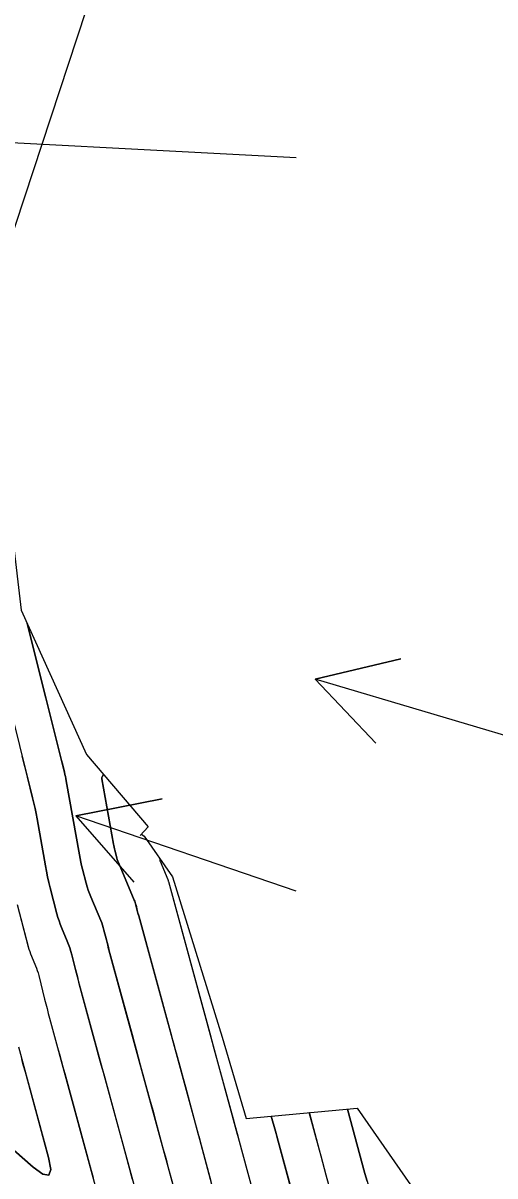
# Model space of a CAD drawing. Extents: x 954385 to 988206, y 1868364 to 1924553.
# Drawn here: x 955688.5 to 955720.7, y 1923149.5 to 1923228.1 of the extents above; entities that cross this region are included whole.
import ezdxf

# ---------------------------------------------------------------- set-up
doc = ezdxf.new("R2010")
doc.units = 0
for name, color, linetype in [('1', 7, 'Continuous'), ('Ex_Major Contours', 7, 'Continuous'), ('Ex_Minor Contours', 7, 'Continuous'), ('Perimeter', 7, 'Continuous'), ('Slopes', 7, 'Continuous')]:
    doc.layers.add(name, color=color, linetype=linetype)

msp = doc.modelspace()

# ---------------------------------------------------------------- linework, layer by layer
at = {"layer": '1'}
for points in [[(955628.634, 1923226.847), (955633.386, 1923217.335), (955648.197, 1923218.391), (955657.663, 1923213.832), (955663.822, 1923205.799), (955664.75, 1923202.857), (955667.884, 1923195.562), (955682.316, 1923203.353), (955685.278, 1923199.332), (955687.522, 1923194.163), (955687.662, 1923193.571), (955687.8, 1923192.922), (955688.375, 1923188.08), (955692.816, 1923178.242), (955697.03, 1923173.314), (955696.48, 1923172.724), (955696.575, 1923172.822), (955696.752, 1923172.689), (955698.696, 1923169.915), (955702.083, 1923158.969), (955703.71, 1923153.426), (955711.282, 1923154.13), (955717.119, 1923145.758)], [(955699.529, 1923145.967), (955694.36, 1923164.929), (955694.315, 1923165.097), (955694.271, 1923165.265), (955694.227, 1923165.433), (955694.185, 1923165.601), (955694.017, 1923166.274), (955693.972, 1923166.442), (955693.92, 1923166.607), (955693.862, 1923166.77), (955693.798, 1923166.931), (955693.119, 1923168.536), (955693.027, 1923168.766), (955692.943, 1923168.999), (955692.868, 1923169.235), (955692.801, 1923169.474), (955692.552, 1923170.435), (955692.492, 1923170.675), (955692.437, 1923170.917), (955692.387, 1923171.16), (955692.341, 1923171.404), (955691.449, 1923176.457), (955691.422, 1923176.604), (955691.392, 1923176.75), (955691.359, 1923176.896), (955691.324, 1923177.041), (955688.781, 1923187.18)], [(955686.488, 1923185.902), (955689.15, 1923175.29), (955689.236, 1923174.933), (955689.316, 1923174.575), (955689.389, 1923174.216), (955689.456, 1923173.856), (955690.02, 1923170.664), (955690.091, 1923170.283), (955690.169, 1923169.904), (955690.256, 1923169.527), (955690.349, 1923169.151), (955690.808, 1923167.382), (955690.874, 1923167.143), (955690.95, 1923166.907), (955691.034, 1923166.673), (955691.126, 1923166.442), (955691.514, 1923165.526), (955691.606, 1923165.295), (955691.689, 1923165.061), (955691.763, 1923164.825), (955691.828, 1923164.585), (955692.077, 1923163.585), (955692.14, 1923163.338), (955692.203, 1923163.092), (955692.268, 1923162.846), (955692.335, 1923162.6), (955697.9, 1923142.183)], [(955701.381, 1923148.933), (955700.456, 1923152.327), (955696.386, 1923167.259), (955696.362, 1923167.348), (955696.338, 1923167.437), (955696.315, 1923167.527), (955696.293, 1923167.617), (955696.203, 1923167.975), (955696.179, 1923168.065), (955696.151, 1923168.153), (955696.121, 1923168.24), (955696.086, 1923168.325), (955695.004, 1923170.884), (955694.964, 1923170.985), (955694.927, 1923171.088), (955694.894, 1923171.191), (955694.865, 1923171.296), (955694.755, 1923171.718), (955694.729, 1923171.824), (955694.705, 1923171.93), (955694.683, 1923172.037), (955694.663, 1923172.144), (955693.875, 1923176.601), (955693.872, 1923176.632), (955693.874, 1923176.661), (955693.881, 1923176.69), (955693.892, 1923176.719), (955693.975, 1923176.886)], [(955697.81, 1923171.18), (955697.822, 1923171.059), (955697.824, 1923171.039), (955697.828, 1923171.02), (955697.834, 1923171), (955697.841, 1923170.981), (955698.375, 1923169.72), (955698.379, 1923169.709), (955698.383, 1923169.698), (955698.386, 1923169.687), (955698.389, 1923169.677), (955698.4, 1923169.632), (955698.406, 1923169.61), (955698.412, 1923169.588), (955703.109, 1923152.354), (955703.171, 1923152.126), (955705.525, 1923143.488)], [(955688.106, 1923168.022), (955688.852, 1923165.146), (955688.898, 1923164.978), (955688.951, 1923164.813), (955689.01, 1923164.649), (955689.075, 1923164.487), (955689.346, 1923163.845), (955689.411, 1923163.683), (955689.469, 1923163.52), (955689.521, 1923163.354), (955689.567, 1923163.186), (955689.97, 1923161.57), (955690.052, 1923161.244), (955690.136, 1923160.919), (955690.222, 1923160.594), (955690.309, 1923160.27), (955695.516, 1923141.166)], [(955688.182, 1923158.312), (955690.237, 1923150.774), (955690.383, 1923149.953), (955690.257, 1923149.569), (955689.856, 1923149.623), (955689.182, 1923150.115), (955684.25, 1923154.437)], [(955710.624, 1923154.068), (955711.822, 1923149.671), (955711.965, 1923149.147), (955712.107, 1923148.624), (955712.25, 1923148.101), (955712.393, 1923147.578), (955713.103, 1923144.972), (955713.248, 1923144.438), (955713.394, 1923143.904), (955713.685, 1923142.836), (955713.776, 1923142.582), (955713.904, 1923142.352), (955714.07, 1923142.148), (955714.272, 1923141.969), (955715.377, 1923141.135), (955715.818, 1923140.801), (955716.039, 1923140.634), (955721.711, 1923136.353), (955721.786, 1923136.294), (955721.859, 1923136.233), (955721.931, 1923136.169), (955722, 1923136.104), (955731.818, 1923126.501)], [(955716.862, 1923132.544), (955714.681, 1923134.191), (955714.182, 1923134.567), (955713.683, 1923134.944), (955713.185, 1923135.32), (955712.686, 1923135.697), (955710.691, 1923137.203), (955710.234, 1923137.608), (955709.861, 1923138.069), (955709.571, 1923138.587), (955709.365, 1923139.161), (955708.708, 1923141.572), (955708.544, 1923142.175), (955708.38, 1923142.777), (955708.215, 1923143.38), (955708.051, 1923143.983), (955705.896, 1923151.889), (955705.758, 1923152.399), (955705.434, 1923153.586)], [(955718.941, 1923134.709), (955715.36, 1923137.413), (955715, 1923137.684), (955714.64, 1923137.956), (955714.281, 1923138.227), (955713.921, 1923138.499), (955712.481, 1923139.586), (955712.152, 1923139.878), (955711.883, 1923140.211), (955711.674, 1923140.584), (955711.525, 1923140.999), (955711.051, 1923142.738), (955710.814, 1923143.608), (955710.577, 1923144.477), (955709.187, 1923149.576), (955709.071, 1923150.001), (955708.956, 1923150.427), (955708.84, 1923150.852), (955708.724, 1923151.277), (955708.029, 1923153.827)]]:
    msp.add_lwpolyline(points, dxfattribs=at)
at = {"layer": 'Ex_Major Contours'}
for points in [[(955688.105, 1923168.022), (955688.852, 1923165.147), (955688.899, 1923164.979), (955688.951, 1923164.813), (955689.01, 1923164.649), (955689.075, 1923164.488), (955689.347, 1923163.845), (955689.412, 1923163.684), (955689.47, 1923163.52), (955689.522, 1923163.354), (955689.567, 1923163.186), (955689.97, 1923161.57), (955690.053, 1923161.245), (955690.136, 1923160.92), (955690.222, 1923160.595), (955690.309, 1923160.271), (955690.855, 1923158.268), (955690.976, 1923157.826), (955691.096, 1923157.384), (955691.217, 1923156.942), (955691.337, 1923156.5), (955693.14, 1923149.88), (955693.27, 1923149.403)], [(955705.433, 1923153.586), (955705.71, 1923152.568), (955705.803, 1923152.229), (955705.895, 1923151.89), (955708.052, 1923143.983)]]:
    msp.add_lwpolyline(points, dxfattribs=at)
at = {"layer": 'Ex_Minor Contours'}
for points in [[(955688.781, 1923187.181), (955691.034, 1923178.199), (955691.107, 1923177.91), (955691.179, 1923177.62), (955691.324, 1923177.041), (955691.359, 1923176.896), (955691.392, 1923176.75), (955691.422, 1923176.604), (955691.449, 1923176.457), (955692.341, 1923171.404), (955692.386, 1923171.16), (955692.437, 1923170.917), (955692.492, 1923170.676), (955692.552, 1923170.435), (955692.801, 1923169.474), (955692.868, 1923169.235), (955692.943, 1923168.999), (955693.027, 1923168.766), (955693.119, 1923168.536), (955693.798, 1923166.931), (955693.863, 1923166.77), (955693.921, 1923166.607), (955693.972, 1923166.442), (955694.018, 1923166.275), (955694.186, 1923165.602), (955694.228, 1923165.433), (955694.272, 1923165.265), (955694.316, 1923165.098), (955694.361, 1923164.93), (955695.934, 1923159.156), (955696.075, 1923158.639), (955696.216, 1923158.123), (955696.357, 1923157.606), (955696.497, 1923157.089), (955697.13, 1923154.767), (955697.342, 1923153.988), (955697.554, 1923153.209), (955698.019, 1923151.504), (955698.105, 1923151.189), (955698.191, 1923150.873), (955698.277, 1923150.558), (955698.363, 1923150.243), (955699.529, 1923145.967)], [(955695.967, 1923149.272), (955695.897, 1923149.526), (955695.828, 1923149.781), (955695.759, 1923150.035), (955695.689, 1923150.289), (955695.343, 1923151.561), (955695.205, 1923152.069), (955695.135, 1923152.324), (955694.02, 1923156.418), (955693.838, 1923157.086), (955693.656, 1923157.753), (955693.474, 1923158.421), (955693.292, 1923159.088), (955692.335, 1923162.601), (955692.269, 1923162.846), (955692.204, 1923163.093), (955692.14, 1923163.339), (955692.078, 1923163.586), (955691.829, 1923164.585), (955691.764, 1923164.825), (955691.69, 1923165.062), (955691.607, 1923165.296), (955691.514, 1923165.526), (955691.127, 1923166.443), (955691.034, 1923166.674), (955690.95, 1923166.907), (955690.874, 1923167.144), (955690.808, 1923167.383), (955690.349, 1923169.151), (955690.255, 1923169.527), (955690.169, 1923169.904), (955690.09, 1923170.283), (955690.019, 1923170.664), (955689.456, 1923173.855), (955689.389, 1923174.216), (955689.316, 1923174.575), (955689.236, 1923174.933), (955689.15, 1923175.29), (955688.793, 1923176.713), (955688.704, 1923177.069), (955688.615, 1923177.425), (955688.525, 1923177.781), (955688.436, 1923178.137)], [(955693.976, 1923176.886), (955693.892, 1923176.718), (955693.881, 1923176.69), (955693.874, 1923176.661), (955693.873, 1923176.632), (955693.876, 1923176.601), (955694.662, 1923172.144), (955694.682, 1923172.037), (955694.704, 1923171.931), (955694.729, 1923171.824), (955694.755, 1923171.719), (955694.864, 1923171.297), (955694.894, 1923171.192), (955694.927, 1923171.088), (955694.964, 1923170.986), (955695.004, 1923170.885), (955696.087, 1923168.325), (955696.121, 1923168.24), (955696.152, 1923168.153), (955696.18, 1923168.065), (955696.204, 1923167.976), (955696.293, 1923167.617), (955696.316, 1923167.528), (955696.339, 1923167.438), (955696.363, 1923167.349), (955696.387, 1923167.259), (955698.617, 1923159.074), (955698.696, 1923158.783), (955698.776, 1923158.492), (955698.855, 1923158.201), (955698.934, 1923157.909), (955699.252, 1923156.744), (955699.411, 1923156.161), (955699.569, 1923155.579), (955700.455, 1923152.327), (955700.504, 1923152.146), (955700.553, 1923151.966), (955700.603, 1923151.786), (955700.652, 1923151.605), (955701.319, 1923149.16)], [(955697.809, 1923171.18), (955697.823, 1923171.057), (955697.826, 1923171.037), (955697.83, 1923171.017), (955697.836, 1923170.998), (955697.843, 1923170.979), (955698.376, 1923169.72), (955698.38, 1923169.709), (955698.384, 1923169.699), (955698.387, 1923169.688), (955698.39, 1923169.677), (955698.401, 1923169.633), (955698.407, 1923169.611), (955698.412, 1923169.589), (955701.3, 1923158.993), (955701.371, 1923158.729), (955701.515, 1923158.203), (955702.891, 1923153.15), (955702.941, 1923152.968), (955703.14, 1923152.239), (955703.171, 1923152.124), (955705.526, 1923143.488)], [(955684.25, 1923154.437), (955689.182, 1923150.115), (955689.856, 1923149.623), (955690.256, 1923149.569), (955690.383, 1923149.953), (955690.237, 1923150.774), (955688.654, 1923156.582), (955688.536, 1923157.015), (955688.418, 1923157.447)], [(955711.965, 1923149.147), (955711.822, 1923149.671), (955710.623, 1923154.069)], [(955710.577, 1923144.477), (955709.187, 1923149.576), (955709.071, 1923150.001), (955708.955, 1923150.427), (955708.839, 1923150.852), (955708.723, 1923151.277), (955708.028, 1923153.827)]]:
    msp.add_lwpolyline(points, dxfattribs=at)
at = {"layer": 'Perimeter'}
msp.add_lwpolyline([(955628.634, 1923226.847), (955633.386, 1923217.335), (955648.197, 1923218.391), (955657.663, 1923213.832), (955663.822, 1923205.799), (955664.754, 1923202.846), (955667.884, 1923195.562), (955682.316, 1923203.353), (955685.278, 1923199.332), (955687.522, 1923194.163), (955687.662, 1923193.571), (955687.8, 1923192.922), (955688.375, 1923188.08), (955692.816, 1923178.242), (955697.03, 1923173.314), (955696.48, 1923172.724), (955696.575, 1923172.822), (955696.752, 1923172.689), (955698.696, 1923169.915), (955702.083, 1923158.969), (955703.71, 1923153.426), (955711.282, 1923154.13), (955717.119, 1923145.758)], dxfattribs=at)
at = {"layer": 'Slopes'}
for points in [[(955607.131, 1922968.928), (955707.187, 1923272.643), (955708.411, 1923266.77), (955707.187, 1923272.643), (955702.712, 1923268.647)], [(955707.131, 1923218.928), (955678.613, 1923220.433), (955683.96, 1923223.155), (955678.613, 1923220.433), (955683.644, 1923217.163)], [(955757.131, 1923168.928), (955708.434, 1923183.384), (955714.269, 1923184.781), (955708.434, 1923183.384), (955712.561, 1923179.029)], [(955707.131, 1923168.928), (955692.108, 1923174.06), (955697.995, 1923175.219), (955692.108, 1923174.06), (955696.055, 1923169.542)]]:
    msp.add_lwpolyline(points, dxfattribs=at)

doc.saveas('drawing.dxf')
